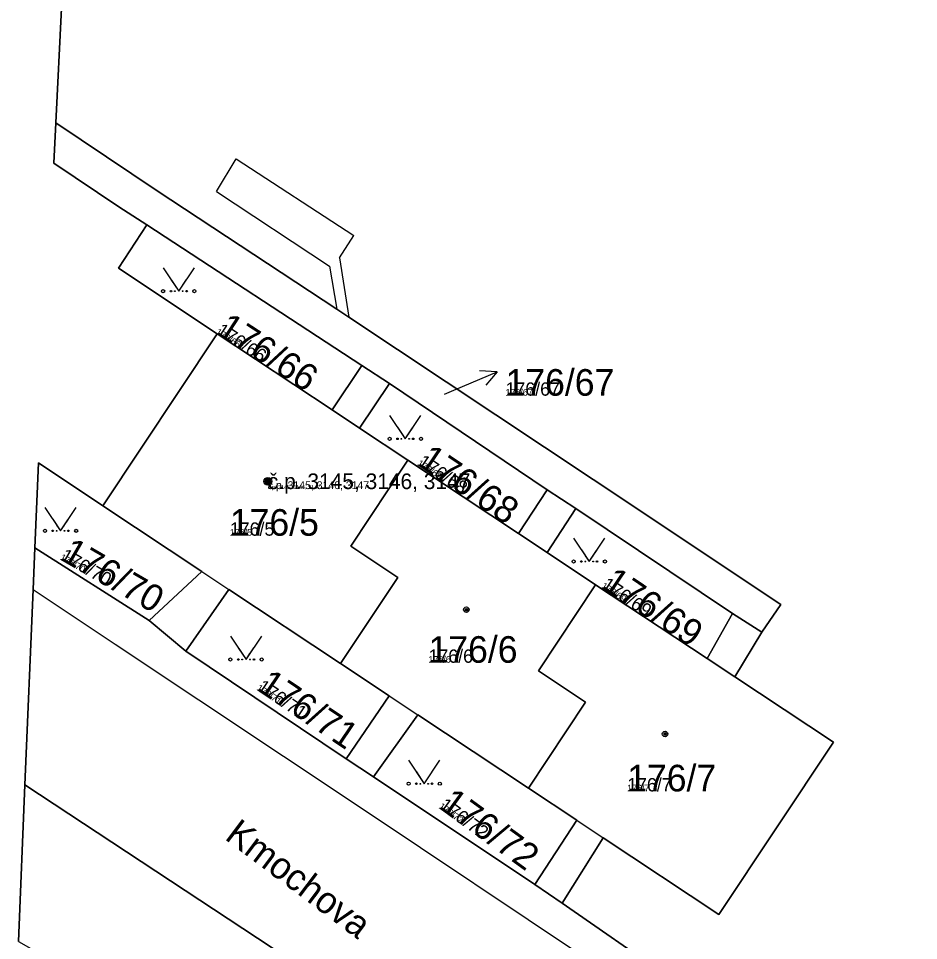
# Model space of a CAD drawing. Extents: x -759873 to -758487, y -975024 to -973516.
# Drawn here: x -759781.8 to -759724.3, y -974829.3 to -974770.4 of the extents above; entities that cross this region are included whole.
import ezdxf

# ---------------------------------------------------------------- set-up
doc = ezdxf.new("R2010")
doc.units = 0
for name, color, linetype in [('KAT_01_hranice KU', 7, 'Continuous'), ('KAT_02_hranice parcel', 7, 'Continuous'), ('KAT_03_1000_st čísla parcelní', 7, 'Continuous'), ('KAT_03_1000_čísla parcelní', 7, 'Continuous'), ('KAT_03_1000_čísla popisná', 7, 'Continuous'), ('KAT_03_250_st čísla parcelní', 7, 'Continuous'), ('KAT_03_250_čísla parcelní', 7, 'Continuous'), ('KAT_03_250_čísla popisná', 7, 'Continuous'), ('KAT_03_500_st čísla parcelní', 7, 'Continuous'), ('KAT_03_500_čísla parcelní', 7, 'Continuous'), ('KAT_03_500_čísla popisná', 7, 'Continuous'), ('KAT_04_vnitřní kresba', 7, 'Continuous'), ('KAT_05_1000_značky kultur', 7, 'Continuous'), ('KAT_05_250_značky kultur', 7, 'Continuous'), ('KAT_05_500_značky kultur', 7, 'Continuous'), ('KAT_07_1000_značky budov', 7, 'Continuous'), ('KAT_07_250_značky budov', 7, 'Continuous'), ('KAT_07_500_značky budov', 7, 'Continuous'), ('KAT_12_pomocná šipka', 7, 'Continuous'), ('KAT_13_popis', 7, 'Continuous'), ('KAT_14_plocha_budovy', 7, 'Continuous'), ('KAT_14_plocha_pozemek', 7, 'Continuous')]:
    doc.layers.add(name, color=color, linetype=linetype)

msp = doc.modelspace()

# ---------------------------------------------------------------- linework, layer by layer
at = {"layer": 'KAT_01_hranice KU'}
msp.add_lwpolyline([(-759779.06, -974769.72), (-759779.44, -974777.04), (-759779.57, -974779.61), (-759775.4, -974782.4), (-759773.63, -974783.56), (-759775.43, -974786.33), (-759769.12, -974790.52), (-759776.42, -974801.52), (-759780.55, -974798.77), (-759780.78, -974804.2), (-759780.89, -974806.87), (-759781.42, -974819.34), (-759781.82, -974829.36)], dxfattribs=at)
at = {"layer": 'KAT_02_hranice parcel'}
for p, q in [((-759779.57, -974779.61), (-759779.44, -974777.04)), ((-759775.4, -974782.4), (-759779.57, -974779.61)), ((-759773.63, -974783.56), (-759775.4, -974782.4)), ((-759759.88, -974792.54), (-759773.63, -974783.56)), ((-759776.42, -974801.52), (-759769.12, -974790.52)), ((-759758.12, -974793.71), (-759759.88, -974792.54)), ((-759758.12, -974793.71), (-759748.04, -974800.5)), ((-759780.78, -974804.2), (-759780.55, -974798.77)), ((-759780.55, -974798.77), (-759776.42, -974801.52)), ((-759746.21, -974801.69), (-759748.04, -974800.5)), ((-759746.21, -974801.69), (-759736.21, -974808.39)), ((-759780.78, -974804.2), (-759773.46, -974808.85)), ((-759734.33, -974809.6), (-759736.21, -974808.39)), ((-759773.46, -974808.85), (-759771.13, -974810.81)), ((-759771.13, -974810.81), (-759760.89, -974817.68)), ((-759760.89, -974817.68), (-759759.14, -974818.84)), ((-759759.14, -974818.84), (-759748.83, -974825.72)), ((-759781.82, -974829.36), (-759781.42, -974819.34)), ((-759748.83, -974825.72), (-759747.09, -974826.92))]:
    msp.add_line(p, q, dxfattribs=at)
for points in [[(-759779.44, -974777.04), (-759779.06, -974769.72), (-759779, -974768.63), (-759778.51, -974759.27), (-759777.22, -974746.13)], [(-759734.33, -974809.6), (-759733.13, -974807.82), (-759745.11, -974799.84), (-759760.72, -974789.46), (-759761.49, -974788.95), (-759772.97, -974781.39), (-759779.44, -974777.04)], [(-759769.12, -974790.52), (-759775.43, -974786.33), (-759773.63, -974783.56)], [(-759759.88, -974792.54), (-759761.78, -974795.39), (-759769.12, -974790.52)], [(-759756.94, -974798.61), (-759760.03, -974796.55), (-759758.12, -974793.71)], [(-759761.24, -974811.59), (-759757.59, -974806.09), (-759760.59, -974804.1), (-759756.94, -974798.61)], [(-759748.04, -974800.5), (-759749.88, -974803.28), (-759756.94, -974798.61)], [(-759776.42, -974801.52), (-759770.11, -974805.71), (-759773.46, -974808.85)], [(-759744.95, -974806.57), (-759748.04, -974804.5), (-759746.21, -974801.69)], [(-759781.42, -974819.34), (-759780.89, -974806.87), (-759780.78, -974804.2)], [(-759749.25, -974819.56), (-759745.6, -974814.06), (-759748.6, -974812.07), (-759744.95, -974806.57)], [(-759736.21, -974808.39), (-759737.82, -974811.28), (-759744.95, -974806.57)], [(-759771.13, -974810.81), (-759768.38, -974806.86), (-759761.24, -974811.59)], [(-759747.09, -974826.92), (-759744.46, -974822.74), (-759737.09, -974827.63), (-759729.75, -974816.63), (-759736.06, -974812.44), (-759734.33, -974809.6)], [(-759761.24, -974811.59), (-759758.14, -974813.66), (-759760.89, -974817.68)], [(-759759.14, -974818.84), (-759756.3, -974814.88), (-759749.25, -974819.56)], [(-759724.75, -974861.59), (-759728.92, -974853.85), (-759732.89, -974848.49), (-759739.33, -974842.38), (-759747.14, -974836.88), (-759749.64, -974840.47), (-759765.62, -974829.77), (-759781.42, -974819.34)], [(-759749.25, -974819.56), (-759746.15, -974821.61), (-759748.83, -974825.72)], [(-759720.36, -974851.23), (-759726.2, -974843.46), (-759733.59, -974836.28), (-759747.09, -974826.92)]]:
    msp.add_lwpolyline(points, dxfattribs=at)
at = {"layer": 'KAT_03_1000_čísla popisná'}
msp.add_circle((-759765.89, -974799.95), 0.25, dxfattribs=at)
at = {"layer": 'KAT_03_250_čísla popisná'}
msp.add_circle((-759765.89, -974799.95), 0.0625, dxfattribs=at)
at = {"layer": 'KAT_03_500_čísla popisná'}
msp.add_circle((-759765.89, -974799.95), 0.125, dxfattribs=at)
at = {"layer": 'KAT_04_vnitřní kresba'}
for p, q in [((-759769.18, -974781.42), (-759767.92, -974779.35)), ((-759767.92, -974779.35), (-759760.39, -974784.24)), ((-759769.18, -974781.42), (-759761.95, -974786.21)), ((-759761.32, -974785.67), (-759760.39, -974784.24)), ((-759761.32, -974785.67), (-759760.72, -974789.46)), ((-759761.95, -974786.21), (-759761.49, -974788.95)), ((-759761.78, -974795.39), (-759760.03, -974796.55)), ((-759749.88, -974803.28), (-759748.04, -974804.5)), ((-759770.11, -974805.71), (-759768.38, -974806.86)), ((-759780.89, -974806.87), (-759775.64, -974810.36)), ((-759775.64, -974810.36), (-759759.54, -974821.08)), ((-759737.82, -974811.28), (-759736.06, -974812.44)), ((-759758.14, -974813.66), (-759756.3, -974814.88)), ((-759759.54, -974821.08), (-759745.85, -974830.23)), ((-759746.15, -974821.61), (-759744.46, -974822.74))]:
    msp.add_line(p, q, dxfattribs=at)
at = {"layer": 'KAT_05_1000_značky kultur'}
for points in [[(-759772.58, -974786.299), (-759771.58, -974787.8), (-759770.58, -974786.299)], [(-759758.11, -974795.739), (-759757.11, -974797.24), (-759756.11, -974795.739)], [(-759780.13, -974801.619), (-759779.13, -974803.12), (-759778.13, -974801.619)], [(-759746.36, -974803.579), (-759745.36, -974805.08), (-759744.36, -974803.579)], [(-759768.28, -974809.839), (-759767.28, -974811.34), (-759766.28, -974809.839)], [(-759756.9, -974817.779), (-759755.9, -974819.28), (-759754.9, -974817.779)]]:
    msp.add_lwpolyline(points, dxfattribs=at)
for centre in [(-759772.58, -974787.799), (-759770.58, -974787.799), (-759758.11, -974797.239), (-759756.11, -974797.239), (-759780.13, -974803.119), (-759778.13, -974803.119), (-759746.36, -974805.079), (-759744.36, -974805.079), (-759768.28, -974811.339), (-759766.28, -974811.339), (-759756.9, -974819.279), (-759754.9, -974819.279)]:
    msp.add_circle(centre, 0.1, dxfattribs=at)
at = {"layer": 'KAT_05_250_značky kultur'}
for points in [[(-759771.83, -974787.425), (-759771.58, -974787.8), (-759771.33, -974787.425)], [(-759757.36, -974796.865), (-759757.11, -974797.24), (-759756.86, -974796.865)], [(-759779.38, -974802.745), (-759779.13, -974803.12), (-759778.88, -974802.745)], [(-759745.61, -974804.705), (-759745.36, -974805.08), (-759745.11, -974804.705)], [(-759767.53, -974810.965), (-759767.28, -974811.34), (-759767.03, -974810.965)], [(-759756.15, -974818.905), (-759755.9, -974819.28), (-759755.65, -974818.905)]]:
    msp.add_lwpolyline(points, dxfattribs=at)
for centre in [(-759771.83, -974787.8), (-759771.33, -974787.8), (-759757.36, -974797.24), (-759756.86, -974797.24), (-759779.38, -974803.12), (-759778.88, -974803.12), (-759745.61, -974805.08), (-759745.11, -974805.08), (-759767.53, -974811.34), (-759767.03, -974811.34), (-759756.15, -974819.28), (-759755.65, -974819.28)]:
    msp.add_circle(centre, 0.025, dxfattribs=at)
at = {"layer": 'KAT_05_500_značky kultur'}
for points in [[(-759772.08, -974787.049), (-759771.58, -974787.8), (-759771.08, -974787.049)], [(-759757.61, -974796.49), (-759757.11, -974797.24), (-759756.61, -974796.49)], [(-759779.63, -974802.37), (-759779.13, -974803.12), (-759778.63, -974802.37)], [(-759745.86, -974804.329), (-759745.36, -974805.08), (-759744.86, -974804.329)], [(-759767.78, -974810.59), (-759767.28, -974811.34), (-759766.78, -974810.59)], [(-759756.4, -974818.53), (-759755.9, -974819.28), (-759755.4, -974818.53)]]:
    msp.add_lwpolyline(points, dxfattribs=at)
for centre in [(-759772.08, -974787.8), (-759771.08, -974787.8), (-759757.61, -974797.24), (-759756.61, -974797.24), (-759779.63, -974803.12), (-759778.63, -974803.12), (-759745.86, -974805.08), (-759744.86, -974805.08), (-759767.78, -974811.34), (-759766.78, -974811.34), (-759756.4, -974819.28), (-759755.4, -974819.28)]:
    msp.add_circle(centre, 0.05, dxfattribs=at)
at = {"layer": 'KAT_07_1000_značky budov'}
for centre in [(-759765.897, -974799.949), (-759753.207, -974808.159), (-759740.517, -974816.099)]:
    msp.add_circle(centre, 0.175, dxfattribs=at)
at = {"layer": 'KAT_07_250_značky budov'}
for centre in [(-759765.892, -974799.95), (-759753.202, -974808.16), (-759740.512, -974816.1)]:
    msp.add_circle(centre, 0.0437, dxfattribs=at)
at = {"layer": 'KAT_07_500_značky budov'}
for centre in [(-759765.893, -974799.95), (-759753.203, -974808.16), (-759740.513, -974816.1)]:
    msp.add_circle(centre, 0.0875, dxfattribs=at)
at = {"layer": 'KAT_12_pomocná šipka'}
for p, q in [((-759754.01, -974794.13), (-759751.248, -974792.957)), ((-759751.248, -974792.957), (-759752.365, -974792.888)), ((-759751.248, -974792.957), (-759751.974, -974793.81)), ((-759754.6, -974794.38), (-759754.01, -974794.13))]:
    msp.add_line(p, q, dxfattribs=at)
at = {"layer": 'KAT_14_plocha_budovy'}
msp.add_lwpolyline([(-759776.42, -974801.52), (-759770.11, -974805.71), (-759768.38, -974806.86), (-759761.24, -974811.59), (-759758.14, -974813.66), (-759756.3, -974814.88), (-759749.25, -974819.56), (-759746.15, -974821.61), (-759744.46, -974822.74), (-759737.09, -974827.63), (-759729.75, -974816.63), (-759736.06, -974812.44), (-759737.82, -974811.28), (-759744.95, -974806.57), (-759748.04, -974804.5), (-759749.88, -974803.28), (-759756.94, -974798.61), (-759760.03, -974796.55), (-759761.78, -974795.39), (-759769.12, -974790.52)], close=True, dxfattribs=at)
at = {"layer": 'KAT_14_plocha_pozemek'}
for points in [[(-759779.06, -974769.72), (-759779.44, -974777.04), (-759772.97, -974781.39), (-759761.49, -974788.95), (-759760.72, -974789.46), (-759745.11, -974799.84), (-759733.13, -974807.82), (-759734.33, -974809.6), (-759736.06, -974812.44), (-759729.75, -974816.63), (-759737.09, -974827.63), (-759744.46, -974822.74), (-759747.09, -974826.92), (-759733.59, -974836.28), (-759726.2, -974843.46), (-759720.36, -974851.23), (-759711.23, -974851.62), (-759701.47, -974851.98), (-759697.34, -974852.13), (-759694.68, -974852.23), (-759679.76, -974852.8), (-759656.08, -974853.68)], [(-759720.36, -974851.23), (-759726.2, -974843.46), (-759733.59, -974836.28), (-759747.09, -974826.92), (-759748.83, -974825.72), (-759759.14, -974818.84), (-759760.89, -974817.68), (-759771.13, -974810.81), (-759773.46, -974808.85), (-759780.78, -974804.2), (-759780.89, -974806.87), (-759781.42, -974819.34), (-759765.62, -974829.77), (-759749.64, -974840.47), (-759747.14, -974836.88), (-759739.33, -974842.38), (-759732.89, -974848.49), (-759728.92, -974853.85), (-759724.75, -974861.59), (-759725.83, -974865.65), (-759721.59, -974880.08)]]:
    msp.add_lwpolyline(points, dxfattribs=at)
for points in [[(-759775.4, -974782.4), (-759773.63, -974783.56), (-759759.88, -974792.54), (-759758.12, -974793.71), (-759748.04, -974800.5), (-759746.21, -974801.69), (-759736.21, -974808.39), (-759734.33, -974809.6), (-759733.13, -974807.82), (-759745.11, -974799.84), (-759760.72, -974789.46), (-759761.49, -974788.95), (-759772.97, -974781.39), (-759779.44, -974777.04), (-759779.57, -974779.61)], [(-759769.12, -974790.52), (-759761.78, -974795.39), (-759759.88, -974792.54), (-759773.63, -974783.56), (-759775.43, -974786.33)], [(-759770.11, -974805.71), (-759773.46, -974808.85), (-759771.13, -974810.81), (-759768.38, -974806.86), (-759761.24, -974811.59), (-759757.59, -974806.09), (-759760.59, -974804.1), (-759756.94, -974798.61), (-759760.03, -974796.55), (-759758.12, -974793.71), (-759759.88, -974792.54), (-759761.78, -974795.39), (-759769.12, -974790.52), (-759776.42, -974801.52)], [(-759758.12, -974793.71), (-759760.03, -974796.55), (-759756.94, -974798.61), (-759749.88, -974803.28), (-759748.04, -974800.5)], [(-759780.55, -974798.77), (-759780.78, -974804.2), (-759773.46, -974808.85), (-759770.11, -974805.71), (-759776.42, -974801.52)], [(-759746.21, -974801.69), (-759748.04, -974800.5), (-759749.88, -974803.28), (-759756.94, -974798.61), (-759760.59, -974804.1), (-759757.59, -974806.09), (-759761.24, -974811.59), (-759758.14, -974813.66), (-759760.89, -974817.68), (-759759.14, -974818.84), (-759756.3, -974814.88), (-759749.25, -974819.56), (-759745.6, -974814.06), (-759748.6, -974812.07), (-759744.95, -974806.57), (-759748.04, -974804.5)], [(-759746.21, -974801.69), (-759748.04, -974804.5), (-759744.95, -974806.57), (-759737.82, -974811.28), (-759736.21, -974808.39)], [(-759729.75, -974816.63), (-759736.06, -974812.44), (-759734.33, -974809.6), (-759736.21, -974808.39), (-759737.82, -974811.28), (-759744.95, -974806.57), (-759748.6, -974812.07), (-759745.6, -974814.06), (-759749.25, -974819.56), (-759746.15, -974821.61), (-759748.83, -974825.72), (-759747.09, -974826.92), (-759744.46, -974822.74), (-759737.09, -974827.63)], [(-759760.89, -974817.68), (-759758.14, -974813.66), (-759761.24, -974811.59), (-759768.38, -974806.86), (-759771.13, -974810.81)], [(-759748.83, -974825.72), (-759746.15, -974821.61), (-759749.25, -974819.56), (-759756.3, -974814.88), (-759759.14, -974818.84)], [(-759765.62, -974829.77), (-759781.42, -974819.34), (-759781.82, -974829.36), (-759768.49, -974836.95), (-759755.87, -974844.03), (-759743.5, -974851.03), (-759734.53, -974856.1), (-759733.33, -974855.25), (-759732.53, -974853.92), (-759728.96, -974856.06), (-759729.76, -974857.39), (-759729.55, -974858.85), (-759724.75, -974861.59), (-759728.92, -974853.85), (-759732.89, -974848.49), (-759739.33, -974842.38), (-759747.14, -974836.88), (-759749.64, -974840.47)]]:
    msp.add_lwpolyline(points, close=True, dxfattribs=at)

# ---------------------------------------------------------------- texts
at = {"layer": 'KAT_03_1000_st čísla parcelní'}
for s, p in [('176/5', (-759768.32, -974803.429)), ('176/6', (-759755.63, -974811.549)), ('176/7', (-759742.94, -974819.77))]:
    msp.add_text(s, height=1.7, dxfattribs=at).set_placement(p)
at = {"layer": 'KAT_03_1000_čísla parcelní'}
for s, rotation, p in [('176/66', 327, (-759769.252, -974790.502)), ('176/68', 326, (-759756.385, -974798.894)), ('176/70', 330, (-759779.205, -974804.936)), ('176/69', 326, (-759744.625, -974806.734)), ('176/71', 326, (-759766.645, -974813.264)), ('176/72', 324, (-759755.009, -974820.817))]:
    msp.add_text(s, height=1.7, rotation=rotation, dxfattribs=at).set_placement(p)
msp.add_text('176/67', height=1.7, dxfattribs=at).set_placement((-759750.71, -974794.48))
at = {"layer": 'KAT_03_1000_čísla popisná'}
msp.add_text('č.p. 3145, 3146, 3147', height=1, dxfattribs=at).set_placement((-759765.89, -974800.45))
at = {"layer": 'KAT_03_250_st čísla parcelní'}
for s, p in [('176/5', (-759768.32, -974803.429)), ('176/6', (-759755.63, -974811.549)), ('176/7', (-759742.94, -974819.77))]:
    msp.add_text(s, height=0.425, dxfattribs=at).set_placement(p)
at = {"layer": 'KAT_03_250_čísla parcelní'}
for s, rotation, p in [('176/66', 327, (-759769.252, -974790.502)), ('176/68', 326, (-759756.385, -974798.894)), ('176/70', 330, (-759779.205, -974804.936)), ('176/69', 326, (-759744.625, -974806.734)), ('176/71', 326, (-759766.645, -974813.264)), ('176/72', 324, (-759755.009, -974820.817))]:
    msp.add_text(s, height=0.425, rotation=rotation, dxfattribs=at).set_placement(p)
msp.add_text('176/67', height=0.425, dxfattribs=at).set_placement((-759750.71, -974794.48))
at = {"layer": 'KAT_03_250_čísla popisná'}
msp.add_text('č.p. 3145, 3146, 3147', height=0.25, dxfattribs=at).set_placement((-759765.89, -974800.45))
at = {"layer": 'KAT_03_500_st čísla parcelní'}
for s, p in [('176/5', (-759768.32, -974803.429)), ('176/6', (-759755.63, -974811.549)), ('176/7', (-759742.94, -974819.77))]:
    msp.add_text(s, height=0.85, dxfattribs=at).set_placement(p)
at = {"layer": 'KAT_03_500_čísla parcelní'}
for s, rotation, p in [('176/66', 327, (-759769.252, -974790.502)), ('176/68', 326, (-759756.385, -974798.894)), ('176/70', 330, (-759779.205, -974804.936)), ('176/69', 326, (-759744.625, -974806.734)), ('176/71', 326, (-759766.645, -974813.264)), ('176/72', 324, (-759755.009, -974820.817))]:
    msp.add_text(s, height=0.85, rotation=rotation, dxfattribs=at).set_placement(p)
msp.add_text('176/67', height=0.85, dxfattribs=at).set_placement((-759750.71, -974794.48))
at = {"layer": 'KAT_03_500_čísla popisná'}
msp.add_text('č.p. 3145, 3146, 3147', height=0.5, dxfattribs=at).set_placement((-759765.89, -974800.45))
at = {"layer": 'KAT_13_popis'}
msp.add_text('Kmochova', height=1.7, rotation=323, dxfattribs=at).set_placement((-759768.711, -974822.788))

doc.saveas('drawing.dxf')
